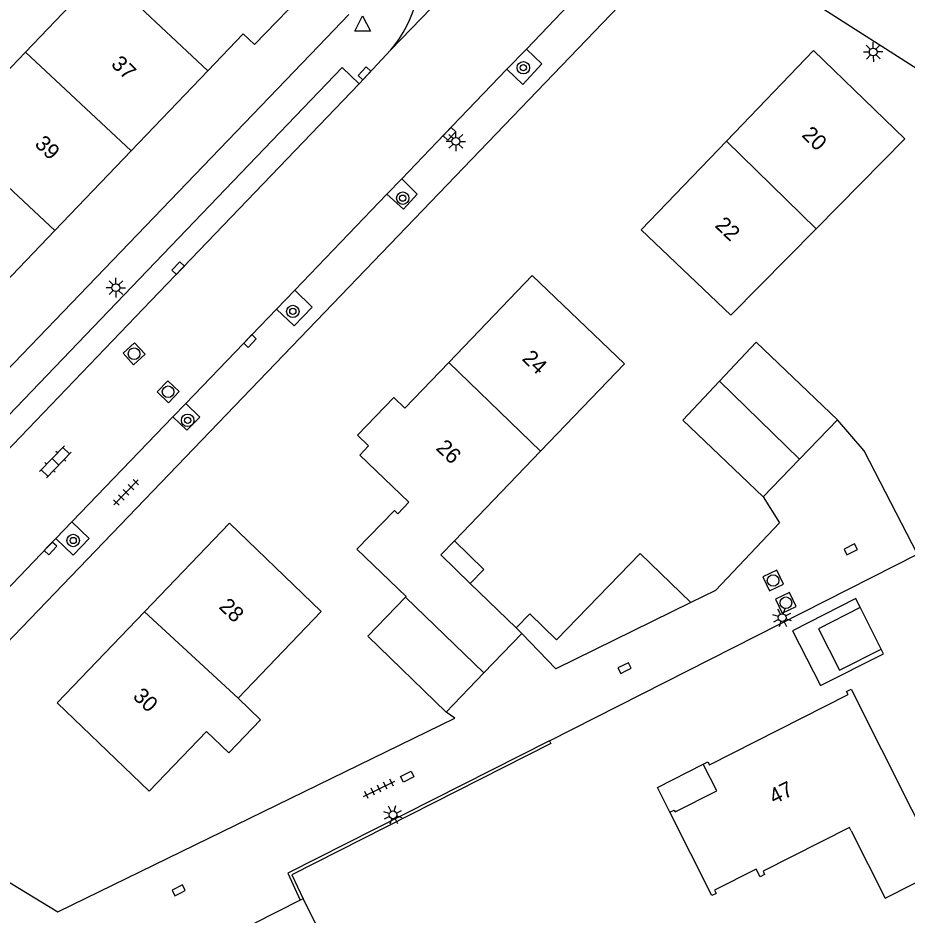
# Model space of a CAD drawing. Extents: x 128999 to 131010, y 395498 to 399007.
# Drawn here: x 130420.7 to 130477.9, y 398093.5 to 398151.2 of the extents above; entities that cross this region are included whole.
import ezdxf

# ---------------------------------------------------------------- set-up
doc = ezdxf.new("R2010")
doc.units = 0
for name, color, linetype in [('gg-afsc-muur', 7, 'Continuous'), ('gg-anno-huisnummerreeks BGT', 7, 'Continuous'), ('gg-bbg-bijgebouw', 7, 'Continuous'), ('gg-bbg-gedigitaliseerde bebouwing', 7, 'Continuous'), ('gg-bbg-gedigitaliseerde bijgebouw', 7, 'Continuous'), ('gg-bbg-hoofdgebouw', 7, 'Continuous'), ('gg-bbg-luifel en loopbrug', 7, 'Continuous'), ('gg-bbg-tussenscheiding', 7, 'Continuous'), ('gg-knt-verharding', 7, 'Continuous'), ('gg-knt-verharding nz', 7, 'Continuous'), ('gt-grn-weggrens', 7, 'Continuous'), ('gt-symb-boom', 7, 'Continuous'), ('gt-symb-klinker verharding', 7, 'Continuous'), ('gt-symb-kolk', 7, 'Continuous'), ('gt-symb-kolk center center', 7, 'Continuous'), ('gt-symb-lichtmast', 7, 'Continuous'), ('gt-symb-rioolschacht', 7, 'Continuous'), ('gt-symb-tegel verharding', 7, 'Continuous'), ('gt-symb-waterafsluiter', 7, 'Continuous')]:
    doc.layers.add(name, color=color, linetype=linetype)

# ---------------------------------------------------------------- blocks, each defined once
blk = doc.blocks.new('gt0-KOLK')
at = {"layer": 'gt-symb-kolk'}
blk.add_lwpolyline([(0, 0), (0.375, 0), (0.375, 0.4), (-0.375, 0.4), (-0.375, 0), (0, 0)], dxfattribs=at)
blk = doc.blocks.new('gt0-LMAST')
at = {"layer": 'gt-symb-lichtmast'}
for p, q in [((-0.005, 0.246), (-0.005, 0.621)), ((-0.182, 0.173), (-0.447, 0.438)), ((0.172, 0.173), (0.437, 0.438)), ((-0.255, -0.004), (-0.63, -0.004)), ((-0.182, -0.181), (-0.447, -0.446)), ((-0.005, -0.254), (-0.005, -0.629)), ((0.437, -0.446), (0.172, -0.181)), ((0.245, -0.004), (0.62, -0.004))]:
    blk.add_line(p, q, dxfattribs=at)
blk.add_circle((-0.005, -0.004), 0.25, dxfattribs=at)
blk = doc.blocks.new('gt0-RS')
at = {"layer": 'gt-symb-rioolschacht'}
blk.add_lwpolyline([(-0.5, -0.5), (0.5, -0.5), (0.5, 0.5), (-0.5, 0.5)], close=True, dxfattribs=at)
blk.add_circle((0, 0), 0.375, dxfattribs=at)
blk = doc.blocks.new('gt0-BOOM')
at = {"layer": 'gt-symb-boom'}
for radius in [0.4, 0.2]:
    blk.add_circle((0, 0), radius, dxfattribs=at)
blk = doc.blocks.new('gt0-KOLKCC')
at = {"layer": 'gt-symb-kolk center center'}
blk.add_lwpolyline([(-0.375, 0.2), (0.375, 0.2), (0.375, -0.2), (-0.375, -0.2)], close=True, dxfattribs=at)
blk = doc.blocks.new('gt0-TEG1')
at = {"layer": 'gt-symb-tegel verharding'}
for p, q in [((-1.125, 0), (1.125, 0)), ((-0.9, -0.25), (-0.9, 0.25)), ((-0.45, -0.25), (-0.45, 0.25)), ((0, -0.25), (0, 0.25)), ((0.45, -0.25), (0.45, 0.25)), ((0.9, -0.25), (0.9, 0.25))]:
    blk.add_line(p, q, dxfattribs=at)
blk = doc.blocks.new('gt0-WAFSL')
at = {"layer": 'gt-symb-waterafsluiter'}
for p, q in [((-0.5, -0.333), (0, 0.667)), ((0, 0.667), (0.5, -0.333)), ((0.5, -0.333), (-0.5, -0.333))]:
    blk.add_line(p, q, dxfattribs=at)
blk = doc.blocks.new('gt0-KL1')
at = {"layer": 'gt-symb-klinker verharding'}
for p, q in [((-1.15, 0.3), (1.15, 0.3)), ((-1, -0.3), (-1, 0.3)), ((-0.5, 0.3), (-0.5, 0.45)), ((0, -0.3), (0, 0.3)), ((0.5, 0.3), (0.5, 0.45)), ((1, -0.3), (1, 0.3)), ((-1.15, -0.3), (1.15, -0.3)), ((-0.5, -0.45), (-0.5, -0.3)), ((0.5, -0.45), (0.5, -0.3))]:
    blk.add_line(p, q, dxfattribs=at)

msp = doc.modelspace()

# ---------------------------------------------------------------- linework, layer by layer
at = {"layer": 'gg-afsc-muur'}
for points in [[(130469.71, 398118.74), (130465.59, 398114.38), (130464.014, 398113.607)], [(130454.906, 398104.724), (130438.082, 398096.2), (130438.887, 398094.468)], [(130454.906, 398104.724), (130454.996, 398104.546), (130438.344, 398096.109), (130439.07, 398094.56)]]:
    msp.add_lwpolyline(points, dxfattribs=at)
at = {"layer": 'gg-bbg-bijgebouw'}
for p, q in [((130473.43, 398125.36), (130470.998, 398122.841)), ((130470.998, 398122.841), (130468.65, 398120.41)), ((130448.26, 398106.57), (130450.692, 398109.087)), ((130439.07, 398094.56), (130438.887, 398094.468)), ((130438.887, 398094.468), (130433.983, 398091.995))]:
    msp.add_line(p, q, dxfattribs=at)
for points in [[(130445.658, 398113.953), (130443.23, 398111.44), (130448.26, 398106.57)], [(130474.898, 398113.297), (130472.226, 398111.923), (130473.563, 398109.268), (130476.248, 398110.615)], [(130476.248, 398110.615), (130474.911, 398113.27), (130474.898, 398113.297)], [(130437.24, 398085.773), (130442.235, 398088.235), (130439.07, 398094.56)]]:
    msp.add_lwpolyline(points, dxfattribs=at)
at = {"layer": 'gg-bbg-gedigitaliseerde bebouwing'}
for p, q in [((130472.071, 398137.656), (130477.78, 398143.44)), ((130459.73, 398128.96), (130454.334, 398123.346)), ((130454.334, 398123.346), (130448.795, 398117.582)), ((130449.815, 398114.839), (130452.771, 398111.978)), ((130452.771, 398111.978), (130453.14, 398111.62)), ((130432.844, 398105.324), (130429.17, 398101.49))]:
    msp.add_line(p, q, dxfattribs=at)
for points in [[(130460.82, 398137.59), (130466.581, 398132.095), (130472.071, 398137.656)], [(130448.795, 398117.582), (130447.921, 398116.673), (130449.815, 398114.839)], [(130432.844, 398105.324), (130434.288, 398103.94), (130436.329, 398106.069), (130434.885, 398107.453)]]:
    msp.add_lwpolyline(points, dxfattribs=at)
at = {"layer": 'gg-bbg-gedigitaliseerde bijgebouw'}
for points in [[(130465.843, 398127.842), (130468.218, 398130.354), (130473.43, 398125.36)], [(130468.65, 398120.41), (130463.491, 398125.354), (130465.843, 398127.842)]]:
    msp.add_lwpolyline(points, dxfattribs=at)
at = {"layer": 'gg-bbg-hoofdgebouw'}
for p, q in [((130421.214, 398149.016), (130426.154, 398154.179)), ((130435.204, 398150.194), (130432.931, 398147.818)), ((130416.31, 398143.89), (130421.214, 398149.016)), ((130432.931, 398147.818), (130428.011, 398142.676)), ((130460.82, 398137.59), (130466.297, 398143.295)), ((130428.011, 398142.676), (130423.103, 398137.546)), ((130423.103, 398137.546), (130418.244, 398132.467)), ((130448.448, 398129.061), (130445.616, 398126.114)), ((130445.696, 398113.992), (130445.658, 398113.953)), ((130450.692, 398109.087), (130453.14, 398111.62)), ((130465.672, 398101.507), (130464.807, 398103.221))]:
    msp.add_line(p, q, dxfattribs=at)
for points in [[(130434.83, 398156.286), (130435.543, 398157.037), (130439.514, 398153.218), (130435.945, 398149.498), (130435.204, 398150.194)], [(130466.297, 398143.295), (130471.89, 398149.12), (130477.78, 398143.44)], [(130459.73, 398128.96), (130453.81, 398134.64), (130448.448, 398129.061)], [(130445.616, 398126.114), (130444.902, 398126.8), (130442.567, 398124.37), (130443.281, 398123.684)], [(130445.871, 398120.072), (130442.72, 398123.1), (130443.281, 398123.684)], [(130445.696, 398113.992), (130442.534, 398117.037), (130444.941, 398119.537), (130445.157, 398119.329), (130445.871, 398120.072)], [(130434.885, 398107.453), (130440.24, 398113.04), (130434.33, 398118.71), (130428.876, 398113.019)], [(130429.17, 398101.49), (130423.26, 398107.16), (130428.876, 398113.019)], [(130464.807, 398103.221), (130465.102, 398103.37), (130465.206, 398103.165), (130474.124, 398107.689), (130474.02, 398107.894), (130474.314, 398108.043), (130480.16, 398096.45)], [(130462.663, 398100.123), (130462.939, 398100.262), (130462.993, 398100.155), (130465.672, 398101.507)], [(130468.217, 398096.462), (130465.538, 398095.111), (130465.642, 398094.906), (130465.365, 398094.766), (130462.663, 398100.123)], [(130474.32, 398098.93), (130474.216, 398099.135), (130468.651, 398096.334), (130468.755, 398096.128), (130468.46, 398095.98), (130468.217, 398096.462)], [(130474.32, 398098.93), (130476.51, 398094.6), (130480.16, 398096.45)]]:
    msp.add_lwpolyline(points, dxfattribs=at)
at = {"layer": 'gg-bbg-luifel en loopbrug'}
for p, q in [((130448.795, 398117.582), (130450.693, 398115.745)), ((130449.815, 398114.839), (130450.693, 398115.745)), ((130452.771, 398111.978), (130453.648, 398112.884))]:
    msp.add_line(p, q, dxfattribs=at)
for points in [[(130453.648, 398112.884), (130455.37, 398111.216), (130460.747, 398116.77), (130464.014, 398113.607)], [(130464.014, 398113.607), (130455.32, 398109.34), (130453.14, 398111.62)], [(130474.898, 398113.297), (130474.611, 398113.863), (130470.551, 398111.804), (130472.344, 398108.267), (130476.397, 398110.322), (130476.248, 398110.615)], [(130462.663, 398100.123), (130461.852, 398101.723), (130464.807, 398103.221)]]:
    msp.add_lwpolyline(points, dxfattribs=at)
at = {"layer": 'gg-bbg-tussenscheiding'}
for p, q in [((130426.154, 398154.179), (130432.931, 398147.818)), ((130428.011, 398142.676), (130421.214, 398149.016)), ((130416.31, 398143.89), (130423.103, 398137.546)), ((130466.297, 398143.295), (130472.071, 398137.656)), ((130448.448, 398129.061), (130454.334, 398123.346)), ((130470.998, 398122.841), (130465.843, 398127.842)), ((130445.658, 398113.953), (130450.692, 398109.087)), ((130428.876, 398113.019), (130434.885, 398107.453))]:
    msp.add_line(p, q, dxfattribs=at)
at = {"layer": 'gg-knt-verharding'}
for p, q in [((130464.27, 398157.08), (130449.383, 398141.584)), ((130459.672, 398155.725), (130453.427, 398149.211)), ((130440.059, 398149.407), (130442.019, 398151.445)), ((130416.03, 398124.4), (130440.059, 398149.407)), ((130442.668, 398146.977), (130444.705, 398149.163)), ((130453.427, 398149.211), (130452.18, 398147.911)), ((130441.579, 398148.02), (130427.554, 398133.398)), ((130442.668, 398146.977), (130441.579, 398148.02)), ((130452.18, 398147.911), (130447.68, 398143.22)), ((130447.68, 398143.22), (130445.409, 398140.859)), ((130449.383, 398141.584), (130410.73, 398101.35)), ((130445.409, 398140.859), (130444.46, 398139.872)), ((130444.46, 398139.872), (130438.527, 398133.702)), ((130438.527, 398133.702), (130437.363, 398132.493)), ((130437.363, 398132.493), (130431.516, 398126.412)), ((130431.516, 398126.412), (130430.697, 398125.56)), ((130430.697, 398125.56), (130424.2, 398118.805)), ((130468.65, 398120.41), (130469.71, 398118.74)), ((130424.2, 398118.805), (130423.163, 398117.727)), ((130423.163, 398117.727), (130414.614, 398108.837))]:
    msp.add_line(p, q, dxfattribs=at)
for points in [[(130480.22, 398145.68), (130479.32, 398147.45), (130464.27, 398157.08)], [(130453.427, 398149.211), (130454.417, 398148.262), (130453.202, 398146.931), (130452.18, 398147.911)], [(130445.409, 398140.859), (130446.415, 398139.891), (130445.534, 398138.909), (130444.46, 398139.872)], [(130427.554, 398133.398), (130397.811, 398102.389), (130398.905, 398101.352)], [(130438.527, 398133.702), (130439.651, 398132.621), (130438.488, 398131.411), (130437.363, 398132.493)], [(130430.697, 398125.56), (130431.588, 398124.703), (130432.418, 398125.544), (130431.516, 398126.412)], [(130454.906, 398104.724), (130478.58, 398116.72), (130475.15, 398123.37), (130473.43, 398125.36)], [(130423.163, 398117.727), (130424.28, 398116.653), (130425.309, 398117.738), (130424.2, 398118.805)], [(130410.73, 398101.35), (130423.29, 398093.71), (130448.82, 398106.18), (130448.26, 398106.57)]]:
    msp.add_lwpolyline(points, dxfattribs=at)
msp.add_arc((130439.037, 398154.092), 7.511, 318.98938, 13.9761, dxfattribs=at)
at = {"layer": 'gg-knt-verharding nz'}
for p, q in [((130428.789, 398132.507), (130442.668, 398146.977)), ((130398.905, 398101.352), (130428.789, 398132.507))]:
    msp.add_line(p, q, dxfattribs=at)
at = {"layer": 'gt-grn-weggrens'}
msp.add_line((130444.705, 398149.163), (130458.413, 398163.361), dxfattribs=at)

# ---------------------------------------------------------------- block references
at = {"layer": 'gt-symb-boom'}
for p in [(130453.233, 398148.012), (130445.477, 398139.625), (130438.409, 398132.338), (130431.646, 398125.333), (130424.281, 398117.605)]:
    msp.add_blockref('gt0-BOOM', p, dxfattribs=at)
at = {"layer": 'gt-symb-klinker verharding', "rotation": 46.05341047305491}
msp.add_blockref('gt0-KL1', (130423.137, 398122.665), dxfattribs=at)
at = {"layer": 'gt-symb-kolk'}
for p, rotation in [((130443.163, 398147.518), 47.55289814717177), ((130448.337, 398143.903), -133.78457174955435), ((130431.178, 398134.984), 46.13442163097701), ((130435.509, 398130.575), -133.905309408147), ((130422.679, 398117.236), -133.86557836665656), ((130474.382, 398116.859), 26.872538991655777), ((130459.836, 398109.219), 26.87253899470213), ((130431.158, 398094.922), 26.872538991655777)]:
    msp.add_blockref('gt0-KOLK', p, dxfattribs=dict(at, rotation=rotation))
at = {"layer": 'gt-symb-kolk center center', "rotation": 26.258273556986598}
msp.add_blockref('gt0-KOLKCC', (130445.767, 398102.414), dxfattribs=at)
at = {"layer": 'gt-symb-lichtmast'}
for p, rotation in [((130475.739, 398149.029), 46.13442163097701), ((130469.88, 398112.644), 26.872538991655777), ((130444.851, 398099.963), 26.872538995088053)]:
    msp.add_blockref('gt0-LMAST', p, dxfattribs=dict(at, rotation=rotation))
for p in [(130448.896, 398143.281), (130427.031, 398133.87)]:
    msp.add_blockref('gt0-LMAST', p, dxfattribs=at)
at = {"layer": 'gt-symb-rioolschacht'}
for p, rotation in [((130428.197, 398129.615), 132.08093041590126), ((130430.388, 398127.169), 136.05341047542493), ((130469.299, 398115.031), 26.027198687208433), ((130470.12, 398113.597), 26.027198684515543)]:
    msp.add_blockref('gt0-RS', p, dxfattribs=dict(at, rotation=rotation))
at = {"layer": 'gt-symb-tegel verharding'}
for p, rotation in [((130427.683, 398120.702), 46.05341047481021), ((130443.954, 398101.638), 26.027198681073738)]:
    msp.add_blockref('gt0-TEG1', p, dxfattribs=dict(at, rotation=rotation))
at = {"layer": 'gt-symb-waterafsluiter'}
msp.add_blockref('gt0-WAFSL', (130442.897, 398150.694), dxfattribs=at)

# ---------------------------------------------------------------- texts
at = {"layer": 'gg-anno-huisnummerreeks BGT'}
for s, rotation, p in [('37', 316.3, (130426.66, 398148.174)), ('20', 316.1, (130471.085, 398143.629)), ('39', 316.3, (130421.748, 398143.04)), ('22', 316.1, (130465.503, 398137.815)), ('24', 316.1, (130453.094, 398129.244)), ('26', 316.1, (130447.562, 398123.487)), ('28', 316.2, (130433.596, 398113.286)), ('30', 316.2, (130428.061, 398107.511)), ('47', 26.7, (130469.362, 398100.61))]:
    msp.add_text(s, height=1, rotation=rotation, dxfattribs=at).set_placement(p)

doc.saveas('drawing.dxf')
